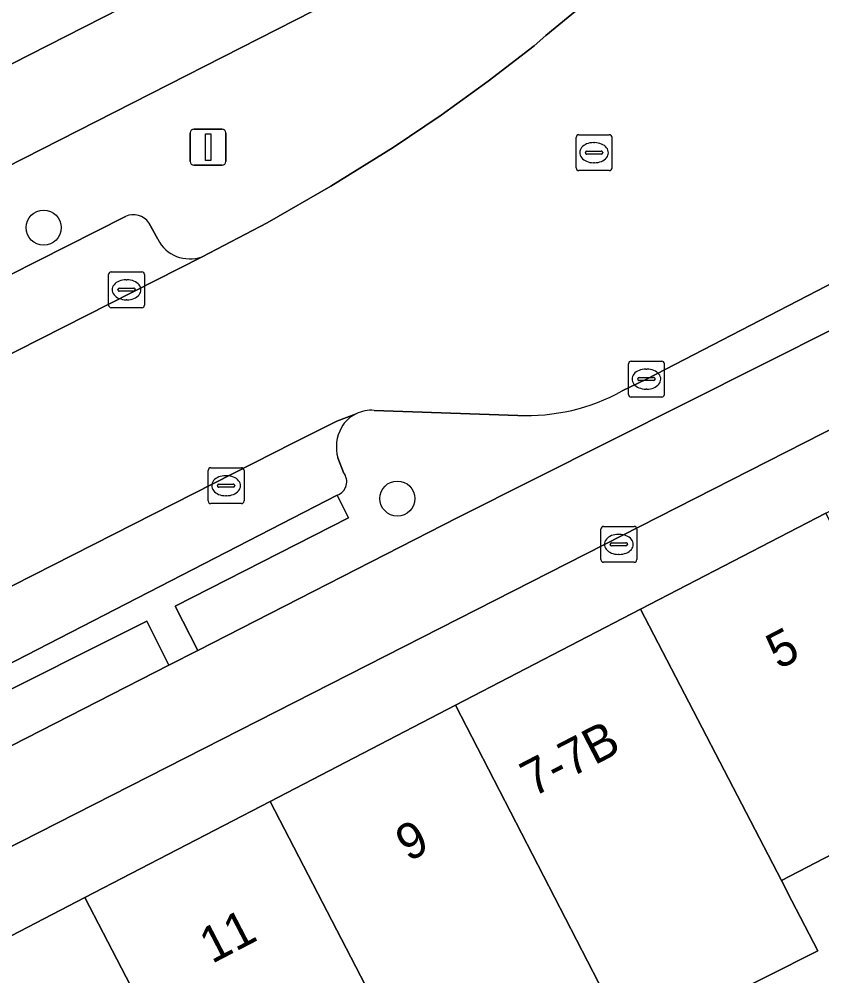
# Model space of a CAD drawing. Extents: x 158086 to 159499, y 382904 to 383981.
# Drawn here: x 159323.64 to 159346.03, y 383353.89 to 383380.57 of the extents above; entities that cross this region are included whole.
import ezdxf

# ---------------------------------------------------------------- set-up
doc = ezdxf.new("R2010")
doc.units = 0
for name, color, linetype in [('IMGEO_Boom', 7, 'Continuous'), ('IMGEO_Brandkraan', 7, 'Continuous'), ('IMGEO_Erf', 7, 'Continuous'), ('IMGEO_Fietspad_gesloten', 7, 'Continuous'), ('IMGEO_Groenvoorziening', 7, 'Continuous'), ('IMGEO_Kolk', 7, 'Continuous'), ('IMGEO_Lichtmast', 7, 'Continuous'), ('IMGEO_Pand', 7, 'Continuous'), ('IMGEO_Pand_nummerreeks', 7, 'Continuous'), ('IMGEO_Parkeervlak_open', 7, 'Continuous'), ('IMGEO_Rijbaan_lokaal_gesloten', 7, 'Continuous'), ('IMGEO_Rioolput', 7, 'Continuous'), ('IMGEO_Voetpad_open', 7, 'Continuous')]:
    doc.layers.add(name, color=color, linetype=linetype)

msp = doc.modelspace()

# ---------------------------------------------------------------- linework, layer by layer
at = {"layer": 'IMGEO_Boom'}
for centre in [(159324.33, 383374.756), (159334.195, 383367.201)]:
    msp.add_circle(centre, 0.489, dxfattribs=at)
at = {"layer": 'IMGEO_Brandkraan'}
for p, q in [((159339.871, 383365.497), (159339.871, 383366.349)), ((159339.946, 383366.423), (159340.798, 383366.423)), ((159340.872, 383366.349), (159340.872, 383365.497)), ((159340.359, 383366.203), (159340.384, 383366.203)), ((159340.13, 383365.917), (159340.13, 383365.929)), ((159340.568, 383365.88), (159340.17, 383365.88)), ((159340.173, 383365.966), (159340.571, 383365.966)), ((159340.614, 383365.929), (159340.614, 383365.917)), ((159340.382, 383365.643), (159340.357, 383365.643)), ((159340.798, 383365.423), (159339.946, 383365.423))]:
    msp.add_line(p, q, dxfattribs=at)
for points in [[(159339.871, 383365.497), (159339.871, 383366.349)], [(159339.946, 383366.423), (159340.798, 383366.423)], [(159340.872, 383366.349), (159340.872, 383365.497)], [(159340.798, 383365.423), (159339.946, 383365.423)]]:
    msp.add_lwpolyline(points, dxfattribs=at)
for centre, radius, start, end in [((159339.948, 383366.347), 0.0765, 91.552, 178.448), ((159339.948, 383366.347), 0.0765, 91.552, 178.448), ((159340.796, 383366.347), 0.0765, 1.552, 88.448), ((159340.796, 383366.347), 0.0765, 1.552, 88.448), ((159340.17, 383365.926), 0.0403, 85.8775, 175.7526), ((159340.167, 383365.916), 0.0366, 178.938, 274.7102), ((159340.571, 383365.923), 0.043, 264.8664, 352.4533), ((159340.575, 383365.928), 0.0386, 1.7309, 96.639), ((159339.948, 383365.499), 0.0765, 181.552, 268.448), ((159339.948, 383365.499), 0.0765, 181.552, 268.448), ((159340.796, 383365.499), 0.0765, 271.552, 358.448), ((159340.796, 383365.499), 0.0765, 271.552, 358.448)]:
    msp.add_arc(centre, radius, start, end, dxfattribs=at)
for centre, major_axis, ratio, start_param, end_param in [((159340.358, 383365.923), (-0.387, 0.002), 0.722429, 4.712389, 7.853982), ((159340.383, 383365.923), (-0.39, 0.002), 0.717154, 1.570796, 4.712389)]:
    msp.add_ellipse(centre, major_axis=major_axis, ratio=ratio, start_param=start_param, end_param=end_param, dxfattribs=at)
at = {"layer": 'IMGEO_Erf'}
msp.add_lwpolyline([(159362.134, 383363.774), (159361.638, 383363.6), (159359.171, 383362.32), (159361.023, 383358.752), (159357.757, 383357.058), (159356.246, 383359.97), (159353.53, 383358.53), (159354.374, 383356.904), (159351.935, 383355.639), (159349.147, 383354.193), (159347.285, 383357.784), (159344.905, 383356.551), (159345.197, 383355.987), (159345.925, 383354.585), (159343.076, 383353.156)], dxfattribs=at)
at = {"layer": 'IMGEO_Fietspad_gesloten'}
for points in [[(159348.179, 383393.851), (159347.025, 383392.854), (159343.774, 383390.378), (159340.441, 383388.196), (159338.58, 383387.034), (159306.292, 383370.593), (159270, 383352.461), (159264.612, 383349.788), (159238.951, 383337.134), (159221.149, 383328.363), (159220.425, 383328.014), (159219.699, 383327.668), (159218.971, 383327.325)], [(159271.407, 383350.284), (159274.893, 383352.036), (159290.858, 383359.925), (159291.696, 383360.336), (159305.911, 383367.556), (159306.725, 383367.952), (159316.896, 383373.175), (159317.714, 383373.604), (159339.41, 383384.656), (159341.284, 383385.744), (159343.201, 383386.899), (159345.059, 383388.148), (159346.852, 383389.487), (159348.182, 383390.549), (159349.475, 383391.654), (159350.73, 383392.804)], [(159361.66, 383377.708), (159361.27, 383377.602), (159356.778, 383376.719), (159355.912, 383376.536), (159354.949, 383376.242), (159335.88, 383366.671), (159328.627, 383362.965), (159327.819, 383362.552), (159320.271, 383358.694), (159314.83, 383355.949), (159310.436, 383353.733), (159304.729, 383350.794), (159303.907, 383350.371), (159302.084, 383349.432), (159295.982, 383346.305), (159295.173, 383345.89), (159284.079, 383340.204), (159277.922, 383337.049), (159276.456, 383340.004)], [(159067.279, 383266.4), (159070.408, 383267.13), (159072.975, 383267.728), (159075.552, 383268.285), (159078.138, 383268.801), (159094.173, 383272.132), (159119.362, 383277.308), (159135.301, 383280.668), (159144.389, 383282.718), (159157.526, 383286.08), (159180.016, 383292.54), (159201.192, 383299.584), (159214.535, 383304.621), (159229.307, 383310.511), (159254.784, 383322.524), (159256.267, 383323.273), (159257.131, 383323.709), (159257.993, 383324.146), (159258.854, 383324.586), (159281.973, 383336.28), (159291.776, 383341.314), (159296.109, 383343.544), (159315.056, 383353.238), (159354.689, 383373.414)]]:
    msp.add_lwpolyline(points, dxfattribs=at)
at = {"layer": 'IMGEO_Groenvoorziening'}
for points in [[(159336.729, 383378.837), (159338.008, 383379.822), (159338.337, 383380.11), (159339.321, 383380.922), (159340.295, 383381.744), (159341.26, 383382.577), (159339.41, 383384.656), (159317.714, 383373.604), (159318.618, 383371.802), (159322.209, 383373.598), (159322.535, 383373.007), (159326.611, 383375.065)], [(159328.746, 383373.944), (159330.563, 383374.892), (159332.342, 383375.909), (159334.081, 383376.994), (159335.42, 383377.894), (159336.729, 383378.837)], [(159356.064, 383378.151), (159354.897, 383377.587), (159353.318, 383376.792), (159349.582, 383374.894), (159341.14, 383370.532), (159340.468, 383370.201)], [(159332.518, 383367.298), (159332.832, 383366.666), (159328, 383364.204), (159328.627, 383362.965), (159335.88, 383366.671), (159354.949, 383376.242)], [(159327.263, 383374.886), (159327.51, 383374.43)], [(159337.553, 383369.518), (159333.549, 383369.66)], [(159332.534, 383368.333), (159332.691, 383367.924)]]:
    msp.add_lwpolyline(points, dxfattribs=at)
msp.add_lwpolyline([(159327.819, 383362.552), (159327.209, 383363.785), (159322.281, 383361.315), (159321.98, 383361.88), (159319.29, 383360.524), (159320.271, 383358.694)], close=True, dxfattribs=at)
for centre, radius, start, end in [((159326.834, 383374.6), 0.516, 33.7167, 115.5798), ((159328.404, 383374.889), 1.005, 207.1563, 289.9138), ((159337.786, 383375.085), 5.572, 267.6028, 298.7709), ((159333.471, 383368.697), 0.968, 116.3702, 149.8502), ((159333.471, 383368.678), 0.985, 85.4873, 115.9154), ((159333.608, 383368.638), 1.116, 150.7449, 195.8354), ((159332.389, 383367.671), 0.394, 289.1362, 39.9667)]:
    msp.add_arc(centre, radius, start, end, dxfattribs=at)
at = {"layer": 'IMGEO_Kolk'}
for p, q in [((159326.14, 383372.597), (159326.14, 383373.449)), ((159326.215, 383373.523), (159327.067, 383373.523)), ((159326.628, 383373.303), (159326.653, 383373.303)), ((159327.141, 383373.449), (159327.141, 383372.597)), ((159326.399, 383373.017), (159326.399, 383373.029)), ((159326.442, 383373.066), (159326.84, 383373.066)), ((159326.883, 383373.029), (159326.883, 383373.017)), ((159326.837, 383372.98), (159326.439, 383372.98)), ((159327.067, 383372.523), (159326.215, 383372.523)), ((159326.651, 383372.743), (159326.626, 383372.743)), ((159340.639, 383370.106), (159340.639, 383370.958)), ((159340.714, 383371.032), (159341.566, 383371.032)), ((159341.64, 383370.958), (159341.64, 383370.106)), ((159341.127, 383370.812), (159341.152, 383370.812)), ((159340.898, 383370.526), (159340.898, 383370.538)), ((159341.336, 383370.489), (159340.938, 383370.489)), ((159340.941, 383370.575), (159341.339, 383370.575)), ((159341.382, 383370.538), (159341.382, 383370.526)), ((159341.15, 383370.252), (159341.125, 383370.252)), ((159341.566, 383370.032), (159340.714, 383370.032)), ((159328.916, 383367.133), (159328.916, 383367.985)), ((159328.991, 383368.059), (159329.843, 383368.059)), ((159329.917, 383367.985), (159329.917, 383367.133)), ((159329.404, 383367.839), (159329.429, 383367.839)), ((159329.175, 383367.553), (159329.175, 383367.565)), ((159329.613, 383367.516), (159329.215, 383367.516)), ((159329.218, 383367.602), (159329.616, 383367.602)), ((159329.659, 383367.565), (159329.659, 383367.553)), ((159329.427, 383367.279), (159329.402, 383367.279)), ((159329.843, 383367.059), (159328.991, 383367.059))]:
    msp.add_line(p, q, dxfattribs=at)
for points in [[(159326.14, 383372.597), (159326.14, 383373.449)], [(159326.215, 383373.523), (159327.067, 383373.523)], [(159327.141, 383373.449), (159327.141, 383372.597)], [(159327.067, 383372.523), (159326.215, 383372.523)], [(159340.639, 383370.106), (159340.639, 383370.958)], [(159340.714, 383371.032), (159341.566, 383371.032)], [(159341.64, 383370.958), (159341.64, 383370.106)], [(159341.566, 383370.032), (159340.714, 383370.032)], [(159328.916, 383367.133), (159328.916, 383367.985)], [(159328.991, 383368.059), (159329.843, 383368.059)], [(159329.917, 383367.985), (159329.917, 383367.133)], [(159329.843, 383367.059), (159328.991, 383367.059)]]:
    msp.add_lwpolyline(points, dxfattribs=at)
for centre, radius, start, end in [((159326.217, 383373.447), 0.0765, 91.552, 178.448), ((159326.217, 383373.447), 0.0765, 91.552, 178.448), ((159327.065, 383373.447), 0.0765, 1.552, 88.448), ((159327.065, 383373.447), 0.0765, 1.552, 88.448), ((159326.439, 383373.026), 0.0403, 85.8775, 175.7526), ((159326.844, 383373.028), 0.0386, 1.7309, 96.639), ((159326.436, 383373.016), 0.0366, 178.938, 274.7102), ((159326.84, 383373.023), 0.043, 264.8664, 352.4533), ((159326.217, 383372.599), 0.0765, 181.552, 268.448), ((159326.217, 383372.599), 0.0765, 181.552, 268.448), ((159327.065, 383372.599), 0.0765, 271.552, 358.448), ((159327.065, 383372.599), 0.0765, 271.552, 358.448), ((159340.716, 383370.956), 0.0765, 91.552, 178.448), ((159340.716, 383370.956), 0.0765, 91.552, 178.448), ((159341.564, 383370.956), 0.0765, 1.552, 88.448), ((159341.564, 383370.956), 0.0765, 1.552, 88.448), ((159340.938, 383370.535), 0.0403, 85.8775, 175.7526), ((159340.935, 383370.525), 0.0366, 178.938, 274.7102), ((159341.339, 383370.532), 0.043, 264.8664, 352.4533), ((159341.343, 383370.537), 0.0386, 1.7309, 96.639), ((159340.716, 383370.108), 0.0765, 181.552, 268.448), ((159340.716, 383370.108), 0.0765, 181.552, 268.448), ((159341.564, 383370.108), 0.0765, 271.552, 358.448), ((159341.564, 383370.108), 0.0765, 271.552, 358.448), ((159328.993, 383367.983), 0.0765, 91.552, 178.448), ((159328.993, 383367.983), 0.0765, 91.552, 178.448), ((159329.841, 383367.983), 0.0765, 1.552, 88.448), ((159329.841, 383367.983), 0.0765, 1.552, 88.448), ((159329.215, 383367.562), 0.0403, 85.8775, 175.7526), ((159329.212, 383367.552), 0.0366, 178.938, 274.7102), ((159329.616, 383367.559), 0.043, 264.8664, 352.4533), ((159329.62, 383367.564), 0.0386, 1.7309, 96.639), ((159328.993, 383367.135), 0.0765, 181.552, 268.448), ((159328.993, 383367.135), 0.0765, 181.552, 268.448), ((159329.841, 383367.135), 0.0765, 271.552, 358.448), ((159329.841, 383367.135), 0.0765, 271.552, 358.448)]:
    msp.add_arc(centre, radius, start, end, dxfattribs=at)
for centre, major_axis, ratio, start_param, end_param in [((159326.627, 383373.023), (-0.387, 0.002), 0.722429, 4.712389, 7.853982), ((159326.652, 383373.023), (-0.39, 0.002), 0.717154, 1.570796, 4.712389), ((159341.126, 383370.532), (-0.387, 0.002), 0.722429, 4.712389, 7.853982), ((159341.151, 383370.532), (-0.39, 0.002), 0.717154, 1.570796, 4.712389), ((159329.403, 383367.559), (-0.387, 0.002), 0.722429, 4.712389, 7.853982), ((159329.428, 383367.559), (-0.39, 0.002), 0.717154, 1.570796, 4.712389)]:
    msp.add_ellipse(centre, major_axis=major_axis, ratio=ratio, start_param=start_param, end_param=end_param, dxfattribs=at)
at = {"layer": 'IMGEO_Lichtmast'}
for p, q in [((159328.418, 383376.599), (159328.418, 383377.399)), ((159328.418, 383377.399), (159328.418, 383376.599)), ((159328.518, 383377.499), (159329.308, 383377.499)), ((159329.308, 383377.499), (159328.518, 383377.499)), ((159329.408, 383377.399), (159329.408, 383376.599)), ((159329.408, 383376.599), (159329.408, 383377.399)), ((159329.308, 383376.499), (159328.518, 383376.499)), ((159328.518, 383376.499), (159329.308, 383376.499))]:
    msp.add_line(p, q, dxfattribs=at)
msp.add_lwpolyline([(159328.838, 383377.374), (159328.988, 383377.374), (159328.988, 383376.624), (159328.838, 383376.624), (159328.838, 383377.374)], dxfattribs=at)
for centre, start, end in [((159328.518, 383377.399), 90, 180), ((159328.518, 383377.399), 90, 180), ((159329.308, 383377.399), 0, 90), ((159329.308, 383377.399), 360, 90), ((159328.518, 383376.599), 180, 270), ((159328.518, 383376.599), 180, 270), ((159329.308, 383376.599), 270, 0), ((159329.308, 383376.599), 270, 0)]:
    msp.add_arc(centre, 0.1, start, end, dxfattribs=at)
at = {"layer": 'IMGEO_Pand'}
for points in [[(159340.977, 383364.117), (159344.905, 383356.551), (159347.285, 383357.784), (159349.147, 383354.193), (159351.935, 383355.639), (159346.143, 383366.797)], [(159340.977, 383364.117), (159335.811, 383361.438), (159339.805, 383353.703), (159340.665, 383352.037), (159341.892, 383349.66), (159344.254, 383350.886), (159343.076, 383353.156), (159345.925, 383354.585), (159345.197, 383355.987), (159344.905, 383356.551)], [(159335.811, 383361.438), (159330.644, 383358.757), (159336.217, 383348.008), (159336.421, 383347.615), (159336.457, 383347.545), (159338.738, 383348.729), (159337.773, 383350.589), (159340.665, 383352.037), (159339.805, 383353.703)], [(159330.644, 383358.757), (159325.479, 383356.077), (159329.572, 383348.19), (159331.25, 383344.933), (159336.421, 383347.615), (159336.217, 383348.008)], [(159325.479, 383356.077), (159320.682, 383353.589), (159322.985, 383349.151), (159324.767, 383345.716), (159325.642, 383344.03), (159327.819, 383345.161), (159328.992, 383342.901), (159329.563, 383341.801), (159332.168, 383343.153), (159331.599, 383344.256), (159331.25, 383344.933), (159329.572, 383348.19)]]:
    msp.add_lwpolyline(points, close=True, dxfattribs=at)
at = {"layer": 'IMGEO_Parkeervlak_open'}
for points in [[(159326.611, 383375.065), (159322.535, 383373.007), (159314.516, 383368.958), (159311.279, 383367.323), (159303.7, 383363.496), (159301.621, 383362.447), (159300.894, 383362.078), (159283.076, 383353.066), (159279.761, 383351.389)], [(159327.51, 383374.43), (159327.263, 383374.886)], [(159279.391, 383348.945), (159302.348, 383360.558), (159328.746, 383373.944)], [(159333.041, 383369.564), (159332.509, 383369.361), (159331.298, 383368.757), (159307.836, 383356.841), (159287.022, 383346.325), (159280.511, 383343.092)], [(159332.691, 383367.924), (159332.534, 383368.333)], [(159319.29, 383360.524), (159321.98, 383361.88), (159332.518, 383367.298)]]:
    msp.add_lwpolyline(points, dxfattribs=at)
for centre, radius, start, end in [((159326.834, 383374.6), 0.516, 33.7167, 115.5798), ((159328.404, 383374.889), 1.005, 207.1563, 289.9138), ((159333.471, 383368.697), 0.968, 116.3702, 149.8502), ((159333.608, 383368.638), 1.116, 150.7449, 195.8354), ((159332.389, 383367.671), 0.394, 289.1362, 39.9667)]:
    msp.add_arc(centre, radius, start, end, dxfattribs=at)
at = {"layer": 'IMGEO_Rijbaan_lokaal_gesloten'}
for points in [[(159351.983, 383385.12), (159352.556, 383385.505), (159356.756, 383388.328), (159356.769, 383388.337), (159356.783, 383388.345), (159359.594, 383390.239), (159356.873, 383398.126), (159354.651, 383394.746), (159354.018, 383394.052), (159343.517, 383384.614), (159341.26, 383382.577), (159340.295, 383381.744), (159339.321, 383380.922), (159338.337, 383380.11), (159338.008, 383379.822), (159336.729, 383378.837), (159335.42, 383377.894), (159334.081, 383376.994), (159332.342, 383375.909), (159330.563, 383374.892), (159328.746, 383373.944), (159302.348, 383360.558)], [(159340.468, 383370.201), (159341.14, 383370.532), (159349.582, 383374.894), (159353.318, 383376.792), (159354.897, 383377.587), (159356.064, 383378.151), (159360.591, 383380.192)], [(159307.836, 383356.841), (159331.298, 383368.757), (159332.509, 383369.361), (159333.041, 383369.564)], [(159333.549, 383369.66), (159337.553, 383369.518)]]:
    msp.add_lwpolyline(points, dxfattribs=at)
for centre, radius, start, end in [((159337.786, 383375.085), 5.572, 267.6028, 298.7709), ((159333.471, 383368.678), 0.985, 85.4873, 115.9154)]:
    msp.add_arc(centre, radius, start, end, dxfattribs=at)
at = {"layer": 'IMGEO_Rioolput'}
for p, q in [((159339.254, 383377.345), (159340.106, 383377.345)), ((159339.179, 383376.419), (159339.179, 383377.271)), ((159339.667, 383377.125), (159339.692, 383377.125)), ((159340.18, 383377.271), (159340.18, 383376.419)), ((159339.438, 383376.839), (159339.438, 383376.851)), ((159339.876, 383376.802), (159339.478, 383376.802)), ((159339.481, 383376.888), (159339.879, 383376.888)), ((159339.922, 383376.851), (159339.922, 383376.839)), ((159339.69, 383376.565), (159339.665, 383376.565)), ((159340.106, 383376.345), (159339.254, 383376.345))]:
    msp.add_line(p, q, dxfattribs=at)
for points in [[(159339.254, 383377.345), (159340.106, 383377.345)], [(159339.179, 383376.419), (159339.179, 383377.271)], [(159340.18, 383377.271), (159340.18, 383376.419)], [(159340.106, 383376.345), (159339.254, 383376.345)]]:
    msp.add_lwpolyline(points, dxfattribs=at)
for centre, radius, start, end in [((159339.256, 383377.269), 0.0765, 91.552, 178.448), ((159339.256, 383377.269), 0.0765, 91.552, 178.448), ((159340.104, 383377.269), 0.0765, 1.552, 88.448), ((159340.104, 383377.269), 0.0765, 1.552, 88.448), ((159339.478, 383376.848), 0.0403, 85.8775, 175.7526), ((159339.475, 383376.838), 0.0366, 178.938, 274.7102), ((159339.879, 383376.845), 0.043, 264.8664, 352.4533), ((159339.883, 383376.85), 0.0386, 1.7309, 96.639), ((159339.256, 383376.421), 0.0765, 181.552, 268.448), ((159339.256, 383376.421), 0.0765, 181.552, 268.448), ((159340.104, 383376.421), 0.0765, 271.552, 358.448), ((159340.104, 383376.421), 0.0765, 271.552, 358.448)]:
    msp.add_arc(centre, radius, start, end, dxfattribs=at)
for centre, major_axis, ratio, start_param, end_param in [((159339.666, 383376.845), (-0.387, 0.002), 0.722429, 4.712389, 7.853982), ((159339.691, 383376.845), (-0.39, 0.002), 0.717154, 1.570796, 4.712389)]:
    msp.add_ellipse(centre, major_axis=major_axis, ratio=ratio, start_param=start_param, end_param=end_param, dxfattribs=at)
at = {"layer": 'IMGEO_Voetpad_open'}
for points in [[(159270, 383352.461), (159306.292, 383370.593), (159338.58, 383387.034), (159340.441, 383388.196), (159343.774, 383390.378), (159343.095, 383391.592), (159343.025, 383391.709), (159342.146, 383391.259), (159337.019, 383388.61), (159332.425, 383386.236), (159327.642, 383383.765), (159326.499, 383383.248), (159322.978, 383381.45), (159319.388, 383379.641), (159315.724, 383377.77), (159312.342, 383376.043), (159308.63, 383374.136), (159305.072, 383372.319), (159301.616, 383370.554), (159297.964, 383368.678), (159294.315, 383366.815), (159293.355, 383366.345), (159273.488, 383356.526)], [(159272.6, 383328.774), (159275.142, 383330.079), (159277.683, 383331.384), (159282.78, 383334.006), (159282.537, 383334.556), (159285.117, 383335.88), (159285.39, 383335.346), (159290.772, 383338.108), (159291.637, 383338.521), (159296.575, 383341.083), (159302.643, 383344.231), (159307.67, 383346.838), (159313.303, 383349.76), (159318.605, 383352.511), (159320.682, 383353.589), (159325.479, 383356.077), (159330.644, 383358.757), (159335.811, 383361.438), (159340.977, 383364.117), (159346.143, 383366.797), (159351.309, 383369.477), (159356.896, 383372.376), (159357.09, 383372.367), (159356.258, 383374.11)], [(159354.689, 383373.414), (159315.056, 383353.238), (159296.109, 383343.544), (159291.776, 383341.314), (159281.973, 383336.28), (159258.854, 383324.586), (159257.993, 383324.146), (159257.131, 383323.709), (159256.267, 383323.273), (159254.784, 383322.524), (159229.307, 383310.511), (159214.535, 383304.621), (159201.192, 383299.584), (159180.016, 383292.54), (159157.526, 383286.08), (159144.389, 383282.718), (159135.301, 383280.668), (159119.362, 383277.308), (159094.173, 383272.132), (159078.138, 383268.801), (159075.552, 383268.285), (159072.975, 383267.728), (159070.408, 383267.13), (159067.279, 383266.4)]]:
    msp.add_lwpolyline(points, dxfattribs=at)
msp.add_lwpolyline([(159332.518, 383367.298), (159321.98, 383361.88), (159322.281, 383361.315), (159327.209, 383363.785), (159327.819, 383362.552), (159328.627, 383362.965), (159328, 383364.204), (159332.832, 383366.666)], close=True, dxfattribs=at)

# ---------------------------------------------------------------- texts
at = {"layer": 'IMGEO_Pand_nummerreeks'}
for s, rotation, p in [('5', 27.4192, (159344.826, 383362.419)), ('7-7B', 27.4103, (159337.973, 383358.864)), ('9', 27.4218, (159334.493, 383357.059)), ('11', 27.4218, (159329.021, 383354.219))]:
    msp.add_text(s, height=1, rotation=rotation, dxfattribs=at).set_placement(p)

doc.saveas('drawing.dxf')
